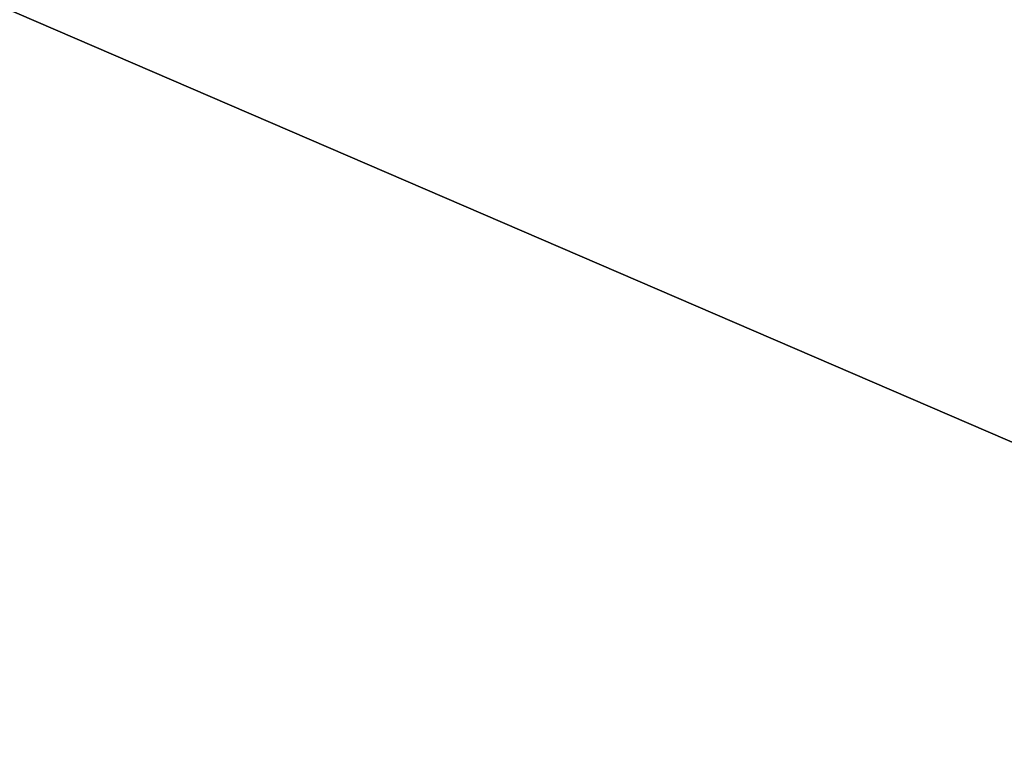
# Model space of a CAD drawing. Extents: x 0 to 7, y 0 to 11.4.
# Tile 337 of 656: x 3.13894 to 3.1433, y 0.20088 to 0.20407. Entities that reach past the tile are written whole.
import ezdxf

# ---------------------------------------------------------------- set-up
doc = ezdxf.new("R2010")
doc.units = 0
doc.header["$LTSCALE"] = 2.54
doc.layers.get('0').update_dxf_attribs({"color": 13, "linetype": 'CONTINUOUS'})

# ---------------------------------------------------------------- blocks, each defined once
blk = doc.blocks.new('KUBEK_NA_SZCZOTECZKI_DEMIT')
at = {"color": 0}
blk.add_line((2.8004877, 0.35, 6.9038666), (3.1484402, 0.2, 6.9571709), dxfattribs=at)
blk.add_line((2.8004877, 0.35, 6.9038666), (3.1484402, 0.2, 6.9571709), dxfattribs=at)
mesh = blk.add_polyface(dxfattribs=at)
corners = [(3.1484402, 0.35, 6.9571709), (2.8004877, 0.35, 6.9038666), (3.1484402, 0.2, 6.9571709)]
mesh.append_faces([[corners[k] for k in face] for face in [(0, 1, 2)]], dxfattribs={"color": 0})
mesh = blk.add_polyface(dxfattribs=at)
corners = [(3.1484402, 0.2, 6.9571709), (2.8004877, 0.35, 6.9038666), (2.8004877, 0.2, 6.9038666)]
mesh.append_faces([[corners[k] for k in face] for face in [(0, 1, 2)]], dxfattribs={"color": 0})
mesh = blk.add_polyface(dxfattribs=at)
corners = [(3.1484402, 0.35, 0.0428293), (2.8004877, 0.2, 0.0961334), (2.8004877, 0.35, 0.0961334)]
mesh.append_faces([[corners[k] for k in face] for face in [(0, 1, 2)]], dxfattribs={"color": 0})
mesh = blk.add_polyface(dxfattribs=at)
corners = [(3.1484402, 0.2, 0.0428293), (2.8004877, 0.2, 0.0961334), (3.1484402, 0.35, 0.0428293)]
mesh.append_faces([[corners[k] for k in face] for face in [(0, 1, 2)]], dxfattribs={"color": 0})

msp = doc.modelspace()

# ---------------------------------------------------------------- block references
at = {"color": 0}
msp.add_blockref('KUBEK_NA_SZCZOTECZKI_DEMIT', (0, 0), dxfattribs=at)

doc.saveas('drawing.dxf')
